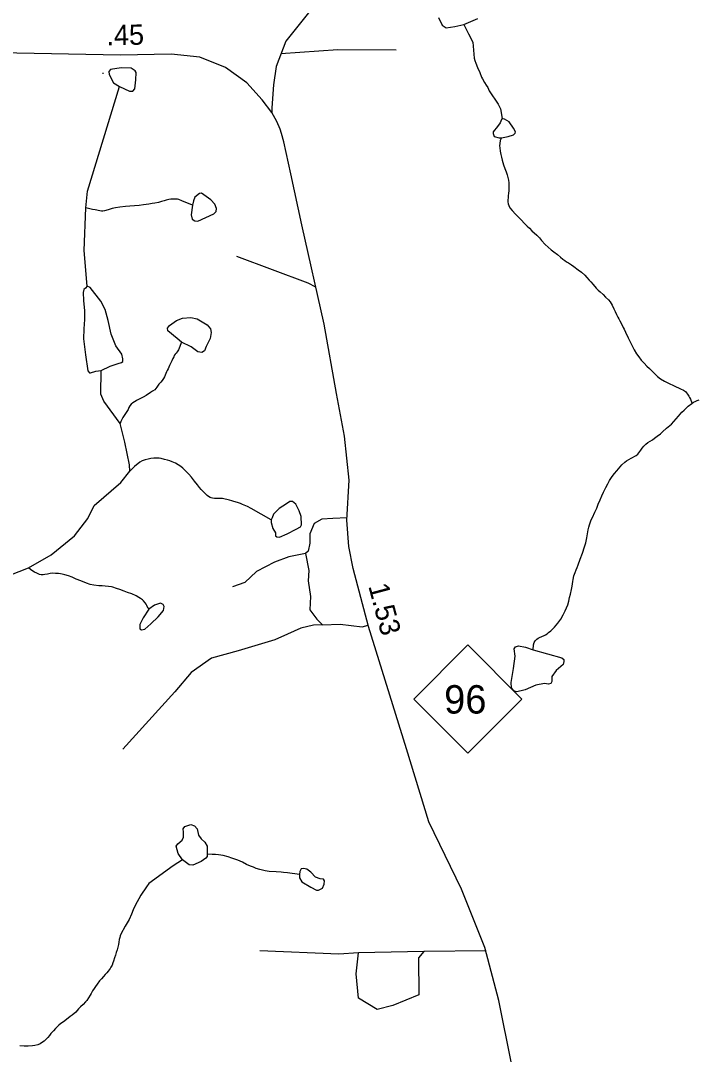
# Model space of a CAD drawing. Extents: x 2056842 to 2160602, y 826753 to 1016856.
# Drawn here: x 2131173 to 2135345, y 851982 to 858350 of the extents above; entities that cross this region are included whole.
import ezdxf

# ---------------------------------------------------------------- set-up
doc = ezdxf.new("R2010")
doc.units = 0
for name, color, linetype in [('Exist Hydrographic Creek Single Shore', 7, 'Continuous'), ('Exist Hydrographic Misc Water Feature', 7, 'Continuous'), ('Exist Road Non-System Type 51', 7, 'Continuous'), ('Exist Road Primary NC Attributed', 7, 'Continuous'), ('Exist Road Primary NC Service Mileage Hundredths English Label', 7, 'Continuous'), ('Exist Road Primary NC Shield CELL', 7, 'Continuous'), ('Exist Road Primary NC Shield Number Label', 7, 'Continuous'), ('Exist Road Secondary Type 51 Attributed', 7, 'Continuous')]:
    doc.layers.add(name, color=color, linetype=linetype)

msp = doc.modelspace()

# ---------------------------------------------------------------- linework, layer by layer
at = {"layer": 'Exist Hydrographic Creek Single Shore'}
for points in [[(2131582.5, 856714.9), (2131563.8, 856934.7), (2131575.3, 857197.7), (2131583.8, 857298.6), (2131781.9, 857943.2)], [(2134137.6, 857747.4), (2134132.7, 857740.1), (2134125.4, 857719.4), (2134108.4, 857697.5), (2134081.6, 857665.9), (2134081.6, 857655), (2134088.9, 857636.7), (2134119.3, 857628.2), (2134134.1, 857627.6)], [(2134134.1, 857627.6), (2134125.9, 857611.4), (2134122.6, 857592.6), (2134121.4, 857579.5), (2134122.6, 857567.2), (2134125.7, 857546.6), (2134129, 857525.2), (2134132.7, 857508.7), (2134137.4, 857489.8), (2134141.5, 857475.7), (2134145.6, 857461.7), (2134153.2, 857439.4), (2134162, 857419.5), (2134168.1, 857399.8), (2134172.2, 857384.1), (2134176.3, 857367.6), (2134178.4, 857350.3), (2134178.6, 857338), (2134178.6, 857320), (2134178.8, 857303.5), (2134177.2, 857285.5), (2134175.1, 857271.7), (2134173.5, 857257.8), (2134171.4, 857245.5), (2134171.6, 857234), (2134173.7, 857221.7), (2134177.6, 857211.7), (2134185.6, 857196), (2134199.9, 857180.1), (2134220.2, 857158.4), (2134234.2, 857142.5), (2134250.4, 857126.5), (2134278.7, 857096.4), (2134290.6, 857084.7), (2134304.9, 857071.3), (2134321.1, 857055.4), (2134351.3, 857027.7), (2134367.5, 857011.7), (2134379.3, 856995.9), (2134401.7, 856971.7), (2134419.9, 856954.1), (2134439.8, 856938.1), (2134455.8, 856926.3), (2134478.2, 856908.6), (2134495.8, 856893.5), (2134510.6, 856880.1), (2134522.5, 856872.4), (2134534.4, 856864.8), (2134546.7, 856857.1), (2134564.9, 856845.3), (2134578.7, 856835.2), (2134604.9, 856815.7), (2134625.2, 856799.7), (2134645.5, 856782.1), (2134659.4, 856767.9), (2134673.4, 856752), (2134683.6, 856740.3), (2134697.6, 856724.4), (2134715.8, 856702.7), (2134727.9, 856690.2), (2134740.2, 856678.4), (2134758.5, 856662.5), (2134774.5, 856646.6), (2134792.3, 856629), (2134802.6, 856617.3), (2134814.9, 856597.4), (2134824.9, 856575), (2134833.1, 856557.6), (2134841.1, 856539.4), (2134849.3, 856523.6), (2134855.1, 856512), (2134861.8, 856501.2), (2134873.9, 856478), (2134881.9, 856459.8), (2134887.9, 856448.2), (2134896.1, 856430), (2134912.7, 856396), (2134924.6, 856372), (2134936.9, 856346.3), (2134949.2, 856322.3), (2134965.2, 856298.1), (2134979.3, 856279), (2134993.7, 856259), (2135010.7, 856239), (2135028.1, 856221.4), (2135044.1, 856207.1), (2135056.2, 856195.4), (2135078.4, 856173.6), (2135094.4, 856157.7), (2135112.6, 856144.2), (2135136.6, 856128.1), (2135165.9, 856113.6), (2135193, 856102.3), (2135209, 856094.6), (2135222.3, 856088.6), (2135235.2, 856082.6), (2135253.1, 856073.2), (2135265.2, 856064.8), (2135272.3, 856057.2), (2135278.1, 856049.7)], [(2131107.2, 854934.4), (2131221.3, 854978.5), (2131360.1, 855059.7), (2131504.7, 855176.5), (2131586.5, 855282.3), (2131625.4, 855363.7), (2131790.7, 855504.8), (2131845.4, 855574.1), (2131843, 855613.1), (2131813.8, 855754.1), (2131785, 855867.8), (2131684.6, 856004.7), (2131666.3, 856049.7), (2131668.8, 856194.4)], [(2134328.5, 854474), (2134329.1, 854483), (2134330.1, 854494.5), (2134331.4, 854505.1), (2134335.5, 854518.2), (2134341.6, 854529.5), (2134351.3, 854539.2), (2134358.8, 854544.7), (2134366.8, 854548.7), (2134382.2, 854555.8), (2134395.7, 854562), (2134405, 854566.8), (2134414.6, 854573.1), (2134422.6, 854579.5), (2134436.6, 854589.9), (2134460.1, 854614), (2134480.2, 854637.4), (2134497.7, 854662.5), (2134513.7, 854688.4), (2134525.1, 854714.3), (2134540.9, 854750.9), (2134546.9, 854773), (2134552.6, 854796.7), (2134558.4, 854817), (2134564.1, 854844.8), (2134568, 854866.9), (2134571.7, 854894.6), (2134573.7, 854907), (2134579.7, 854929), (2134587.5, 854949.3), (2134593.2, 854967.2), (2134599.2, 854981), (2134604.9, 854997.4), (2134618.6, 855033.1), (2134632.4, 855069.8), (2134643.9, 855107.3), (2134651.7, 855133.4), (2134659.4, 855163.6), (2134663.1, 855188.1), (2134666.8, 855213.4), (2134670.9, 855229.7), (2134675.2, 855244.4), (2134686.3, 855273.7), (2134694.1, 855290), (2134708.2, 855322.5), (2134719.9, 855346.1), (2134729.4, 855370.4), (2134741.1, 855398), (2134751.1, 855422.5), (2134760.9, 855444.4), (2134774.7, 855472.9), (2134788.4, 855497.2), (2134798.1, 855516.7), (2134814.1, 855540.9), (2134829.8, 855559.5), (2134843.6, 855577.3), (2134863.5, 855601.4), (2134873.3, 855613.5), (2134893.2, 855629.5), (2134903, 855637.5), (2134917.2, 855646.3), (2134930.9, 855654.2), (2134962.7, 855670.8), (2134972.6, 855678.8), (2134978.7, 855686.8), (2134984.7, 855696.5), (2134990.4, 855704.6), (2134998.4, 855716.7), (2135010.5, 855728.8), (2135022.2, 855740.9), (2135034.1, 855751.3), (2135047.8, 855759.2), (2135062, 855767.1), (2135075.9, 855777.5), (2135091.7, 855789.4), (2135111.4, 855805.4), (2135125.3, 855815.8), (2135149.3, 855838.3), (2135180.9, 855864.7), (2135208.6, 855896.9), (2135222.7, 855913.1), (2135244, 855937.2), (2135258.2, 855950.9), (2135269.9, 855963), (2135282, 855975), (2135304.3, 855991.8)], [(2135304.3, 855991.8), (2135315.6, 855999.8), (2135325.9, 856003.6), (2135337.6, 856009.9), (2135349.6, 856013.8)]]:
    msp.add_lwpolyline(points, dxfattribs=at)
at = {"layer": 'Exist Hydrographic Misc Water Feature'}
msp.add_line((2131677.8, 858026.8), (2131683.5, 858026.9), dxfattribs=at)
for points in [[(2133745, 858368.8), (2133768.1, 858321.4), (2133793.6, 858305.6), (2133845.9, 858312.9), (2133901.8, 858325.1)], [(2133901.8, 858325.1), (2133986.8, 858362.8)], [(2133901.8, 858325.1), (2133930.9, 858267.9), (2133956.5, 858218), (2133966, 858118.3), (2133969.9, 858104.3), (2133976.2, 858088.6), (2133985.4, 858062.2), (2133999, 858030.7), (2134010.9, 858002.6), (2134017.2, 857990.9), (2134029.1, 857968.6), (2134039.2, 857952.7), (2134049.4, 857937), (2134053.3, 857927), (2134057.6, 857917.1), (2134112, 857836.2), (2134126.6, 857807), (2134137.6, 857747.4)], [(2131781.9, 857943.2), (2131842.7, 857915.2), (2131863.4, 857915.2), (2131876.7, 857929.8), (2131881.6, 857985.8), (2131884, 858029.6), (2131878, 858041.7), (2131852.4, 858057.5), (2131791.7, 858060), (2131726, 858049), (2131715.1, 858036.9), (2131717.5, 858018.6), (2131745.5, 857967.5), (2131781.9, 857943.2)], [(2134134.1, 857627.6), (2134174, 857635.5), (2134208, 857646.4), (2134217.8, 857656.2), (2134219, 857665.9), (2134208, 857687.8), (2134181.3, 857726.7), (2134152.1, 857743.7), (2134137.6, 857747.4)], [(2132231.5, 857212.3), (2132164.4, 857240.2), (2132146.1, 857248.6), (2132138.5, 857250.6), (2132132.2, 857250.7), (2132116.4, 857250.3), (2132106.5, 857250.2), (2132096.7, 857249.6), (2132084.4, 857247.4), (2132076.6, 857246.2), (2132068.4, 857243.8), (2132056.3, 857239.9), (2132040.3, 857235.4), (2132022.3, 857229.2), (2131998.7, 857224.7), (2131982.5, 857222.7), (2131962.8, 857218.7), (2131946.6, 857216.7), (2131929, 857214.5), (2131902.9, 857212), (2131873, 857210), (2131844.9, 857207.4), (2131819.1, 857205.6), (2131783.2, 857201.3), (2131756.7, 857196.8), (2131736.6, 857192.6), (2131711, 857184.7), (2131689.3, 857178.6), (2131679, 857176.5), (2131671, 857176.5), (2131661.2, 857178.4), (2131631, 857183.8), (2131615, 857187.4), (2131575.3, 857197.7)], [(2132231.5, 857212.3), (2132223.1, 857153.9), (2132228, 857126), (2132245, 857116.2), (2132263.2, 857113.8), (2132313.1, 857138.1), (2132361.7, 857158.8), (2132377.5, 857173.4), (2132378.7, 857191.6), (2132369, 857219.6), (2132343.5, 857246.4), (2132286.3, 857286.5), (2132274.2, 857285.3), (2132246.2, 857263.4), (2132237.7, 857239.1), (2132231.5, 857212.3)], [(2131582.5, 856714.9), (2131571.5, 856701.5), (2131561.8, 856693), (2131557, 856674.8), (2131559.4, 856624.9), (2131565.5, 856561.7), (2131565.5, 856508.1), (2131561.8, 856451), (2131559.4, 856390.2), (2131571.5, 856290.5), (2131586.1, 856193.2), (2131597.1, 856181), (2131603.1, 856181), (2131636, 856190.7), (2131668.8, 856194.4)], [(2131668.8, 856194.4), (2131724.7, 856221.1), (2131773.3, 856238.2), (2131794, 856243), (2131801.3, 856250.3), (2131802.5, 856267.4), (2131796.4, 856295.3), (2131759.9, 856346.4), (2131729.6, 856418.2), (2131712.5, 856502.1), (2131693.1, 856570.2), (2131667.6, 856622.5), (2131601.9, 856705.2), (2131582.5, 856714.9)], [(2132163.8, 856369.5), (2132135.9, 856392.6), (2132078.7, 856438.8), (2132077.5, 856455.9), (2132089.7, 856471.7), (2132132.2, 856502.1), (2132169.9, 856517.9), (2132221, 856520.3), (2132259.8, 856513), (2132321.8, 856476.5), (2132341.3, 856451), (2132344.9, 856427.9), (2132338.8, 856392.6), (2132315.8, 856342.8), (2132304.8, 856316), (2132287.8, 856306.3), (2132264.7, 856309.9), (2132223.4, 856340.3), (2132163.8, 856369.5)], [(2132163.8, 856369.5), (2132144.5, 856322.1), (2132136.5, 856310), (2132130.9, 856301.9), (2132124.6, 856294.3), (2132118.6, 856286.3), (2132115.2, 856278.3), (2132109.6, 856267.8), (2132103.5, 856254.9), (2132097.1, 856241.7), (2132089.3, 856225.4), (2132085.6, 856215.8), (2132081.7, 856205.8), (2132075.6, 856193.8), (2132071.7, 856185.8), (2132061.8, 856165.4), (2132058.2, 856155.5), (2132052.2, 856145), (2132044.2, 856133.6), (2132036.2, 856123.1), (2132024.1, 856109.5), (2132016.3, 856098.9), (2132011, 856092.4), (2132004.4, 856083.6), (2131998.1, 856075.7), (2131984.7, 856066.8), (2131972.6, 856058.8), (2131963.2, 856052.6), (2131954, 856046.3), (2131945.2, 856040.7), (2131926.7, 856030.5), (2131915, 856024.1), (2131903.1, 856017.9), (2131891, 856012.4), (2131883.2, 856008.3), (2131873.2, 856002.1), (2131864.6, 855995.7), (2131854.1, 855987.5), (2131846.1, 855977.8), (2131839.4, 855967.4), (2131834, 855955.3), (2131825.8, 855941.5), (2131818.2, 855929.3), (2131814.3, 855923.7), (2131802.2, 855904.9), (2131795.1, 855892.6), (2131790.6, 855880.7), (2131785, 855867.8)], [(2135278.1, 856049.7), (2135283.4, 856042.3), (2135287.3, 856035.5), (2135291.4, 856028.9), (2135297, 856019), (2135299.6, 856011.6), (2135302.7, 856001.6), (2135304.3, 855991.8)], [(2132714.4, 855273.8), (2132592.7, 855344.2), (2132570.4, 855356.1), (2132549.5, 855365.3), (2132539.2, 855369.7), (2132527.3, 855374.8), (2132508.4, 855381.3), (2132486.3, 855387), (2132472.2, 855390.8), (2132458, 855395), (2132443.4, 855399.6), (2132432.4, 855402.1), (2132415.1, 855405.2), (2132396.5, 855406.3), (2132381.9, 855405.7), (2132366.1, 855406.9), (2132354.2, 855407.8), (2132346.3, 855409.9), (2132340.5, 855411.6), (2132330.5, 855417.6), (2132321.4, 855425), (2132312.2, 855433.3), (2132298.1, 855447.6), (2132284.5, 855461), (2132273.7, 855472.8), (2132261.8, 855489.6), (2132243.5, 855512.7), (2132224.9, 855537), (2132208.7, 855556.1), (2132190.4, 855574.7), (2132170.9, 855592.2), (2132158.4, 855602.2), (2132142.6, 855614), (2132126.2, 855623.3), (2132106.5, 855632), (2132092.2, 855637.4), (2132076.2, 855641.8), (2132058.4, 855647), (2132038.5, 855651.6), (2132026.4, 855653.5), (2132009.1, 855654.5), (2131992.9, 855654.1), (2131974.7, 855651.9), (2131958.5, 855649.1), (2131940.2, 855644.6), (2131921.8, 855637.7), (2131906.8, 855629.8), (2131874.2, 855603.7), (2131845.4, 855574.1)], [(2132714.4, 855273.8), (2132715.6, 855259.2), (2132726.6, 855221.5), (2132741.2, 855194.7), (2132742.4, 855176.5), (2132749.7, 855169.2), (2132766.7, 855167.9), (2132814.1, 855187.4), (2132868.8, 855216.6), (2132895.5, 855231.2), (2132901.6, 855243.3), (2132900.4, 855295.6), (2132888.2, 855330.9), (2132866.3, 855371), (2132845.7, 855386.9), (2132831.1, 855388.1), (2132809.2, 855373.5), (2132765.5, 855344.3), (2132729, 855309), (2132720.5, 855287.1), (2132714.4, 855273.8)], [(2131962.6, 854724.6), (2131957.1, 854732.3), (2131952.6, 854740.3), (2131950.5, 854746.3), (2131946.4, 854754.7), (2131939.8, 854763.8), (2131930.2, 854774.6), (2131922.4, 854781.4), (2131910.9, 854789.6), (2131901.5, 854796.4), (2131883.7, 854806), (2131857.6, 854818), (2131831.4, 854827.3), (2131809.8, 854835), (2131783.8, 854844.6), (2131763.5, 854852.5), (2131739.7, 854860.2), (2131731.5, 854862.3), (2131713.5, 854864.2), (2131693.6, 854866.4), (2131675.3, 854867.5), (2131655, 854868.2), (2131623.4, 854871.7), (2131601.3, 854877.1), (2131577.5, 854885.2), (2131543.3, 854898.9), (2131515, 854910.1), (2131490.8, 854920.6), (2131468.4, 854929.3), (2131445, 854936.1), (2131428.6, 854939.8), (2131418.8, 854941.7), (2131405.1, 854943.7), (2131387.8, 854944.7), (2131372, 854945.1), (2131354.6, 854944.1), (2131338.6, 854940), (2131322.8, 854937.1), (2131310.9, 854934.9), (2131300.1, 854935.3), (2131289, 854938.6), (2131273, 854946.3), (2131259.1, 854952.5), (2131247, 854958.4), (2131233.6, 854967.7), (2131221.3, 854978.5)], [(2131962.6, 854724.6), (2131926.8, 854671.8), (2131907.4, 854629.2), (2131907.4, 854603.7), (2131917.1, 854597.6), (2131937.8, 854601.2), (2131974.2, 854634.1), (2132020.4, 854677.8), (2132053.2, 854716.8), (2132055.7, 854741.1), (2132050.8, 854753.2), (2132035, 854761.8), (2131997.3, 854749.6), (2131962.6, 854724.6)], [(2134328.5, 854474), (2134504.6, 854423.7), (2134516.8, 854415.1), (2134518, 854401.8), (2134513.1, 854383.5), (2134470.6, 854345.8), (2134443.8, 854309.3), (2134443.8, 854278.9), (2134436.5, 854266.8), (2134423.2, 854261.9), (2134397.7, 854266.8), (2134345.4, 854257), (2134278.5, 854227.9), (2134254.2, 854220.6), (2134226.3, 854215.7), (2134209.3, 854221.8), (2134195.9, 854240), (2134193.5, 854272.9), (2134206.8, 854359.2), (2134216.6, 854434.6), (2134211.7, 854480.8), (2134219, 854491.8), (2134237.2, 854497.8), (2134281, 854490.5), (2134328.5, 854474)], [(2132170.1, 853180.8), (2132142.2, 853218.5), (2132130, 853263.4), (2132141, 853279.3), (2132166.5, 853301.2), (2132176.2, 853319.4), (2132176.2, 853351), (2132172.6, 853371.7), (2132183.5, 853386.3), (2132220, 853397.2), (2132244.3, 853388.7), (2132260.1, 853371.7), (2132268.6, 853332.8), (2132284.4, 853308.4), (2132306.3, 853289), (2132320.9, 853263.4), (2132321, 853215.7)], [(2132170.1, 853180.8), (2132111.8, 853143.1), (2131961.2, 853034.1), (2131947.2, 853013.9), (2131935.7, 852996.2), (2131925.7, 852981.8), (2131912.2, 852961.6), (2131900.1, 852939.5), (2131890.2, 852921.5), (2131876.5, 852895.5), (2131866.6, 852871.5), (2131856.2, 852844.3), (2131841, 852812.1), (2131816.8, 852772.3), (2131789.9, 852722.8), (2131786, 852712.1), (2131782.6, 852700.8), (2131780.5, 852688.6), (2131778.3, 852673.1), (2131774.6, 852658.2), (2131770.7, 852643), (2131767.2, 852626.5), (2131761.6, 852608.7), (2131757.1, 852592.3), (2131751.6, 852576.1), (2131745.2, 852556.3), (2131740.7, 852544.8), (2131735.6, 852531.8), (2131727.8, 852518), (2131723.1, 852510.2), (2131718, 852502), (2131712, 852494), (2131704.2, 852483.4), (2131694, 852473.6), (2131682.3, 852461.6), (2131670.6, 852447.1), (2131658.5, 852433.6), (2131644.8, 852414.9), (2131632.9, 852399.7), (2131624.9, 852387.5), (2131615.2, 852372.8), (2131607, 852356.6), (2131601.5, 852346.8), (2131591.5, 852329.3), (2131579.8, 852312.8), (2131571.6, 852304.7), (2131558, 852288.9), (2131541.8, 852274.3), (2131530.1, 852262.3), (2131512.3, 852242.2), (2131490.6, 852223.6), (2131478.7, 852214), (2131444.6, 852187.6), (2131436.8, 852181.5), (2131421.1, 852170.9), (2131407.1, 852161.6), (2131396.9, 852151), (2131387.6, 852141.5), (2131375.5, 852127), (2131367.7, 852118.9), (2131359.7, 852109.2), (2131351.5, 852098.6), (2131339.7, 852085), (2131327.8, 852073), (2131317.7, 852063.9), (2131302.1, 852052.1), (2131294.1, 852046.5), (2131278.1, 852040.4), (2131259.9, 852035.8), (2131245.9, 852033.4), (2131218.5, 852031.5), (2131194.5, 852033.1), (2131168.4, 852035)], [(2132321, 853215.7), (2132322.1, 853200.2), (2132313.6, 853189.3), (2132284.4, 853169.8), (2132232.1, 853146.7), (2132210.3, 853149.1), (2132170.1, 853180.8)], [(2132890.2, 853089.5), (2132816.4, 853099.4), (2132792, 853101.4), (2132776.2, 853103.4), (2132746.3, 853106.7), (2132702.2, 853108.1), (2132678.2, 853112.2), (2132646, 853120.3), (2132623.9, 853127.3), (2132606.3, 853134), (2132587.8, 853140.1), (2132563.8, 853151.4), (2132538, 853165.1), (2132509.9, 853177), (2132473.4, 853191.1), (2132449.6, 853197.9), (2132419.9, 853206.1), (2132391.6, 853209.9), (2132372.1, 853212.1), (2132351.4, 853213.2), (2132325.3, 853215.5), (2132321, 853215.7)], [(2132890.2, 853089.5), (2132890.2, 853068.9), (2132904.7, 853044.5), (2132959.4, 853011.7), (2132993.5, 852993.5), (2133006.8, 852993.5), (2133031.2, 853005.6), (2133042.1, 853029.9), (2133043.3, 853050.6), (2133037.2, 853060.4), (2133017.8, 853062.8), (2132988.6, 853073.7), (2132959.4, 853104.1), (2132935.1, 853122.4), (2132914.5, 853127.2), (2132899.9, 853123.6), (2132891.4, 853109), (2132890.2, 853089.5)]]:
    msp.add_lwpolyline(points, dxfattribs=at)
at = {"layer": 'Exist Road Non-System Type 51'}
for p, q in [((2133655.9, 852615.7), (2133253, 852607.3)), ((2134039.8, 852619), (2133655.9, 852615.7))]:
    msp.add_line(p, q, dxfattribs=at)
for points in [[(2132774, 858147.6), (2133125.8, 858172.9), (2133485.1, 858170.8)], [(2132989.9, 856708.4), (2132943, 856732.5), (2132504.8, 856896.7)], [(2133182.9, 855286.7), (2133095.7, 855282.8), (2133027.1, 855278.7), (2132979.4, 855251.6), (2132952.4, 855189.3), (2132952.4, 855131.1), (2132944, 855081.2), (2132927.4, 855066.7)], [(2132927.4, 855066.7), (2132823.6, 855045.9), (2132736.3, 855014.7), (2132624.2, 854956.5), (2132553.6, 854887.9), (2132476.7, 854860.9)], [(2132927.4, 855066.7), (2132948.2, 854962.7), (2132944, 854898.3), (2132956.5, 854802.7), (2132952.4, 854719.6), (2132996, 854663.4), (2133031.3, 854628.1)], [(2133031.3, 854628.1), (2133139.3, 854632.3), (2133276.4, 854615.6), (2133312, 854626.2)], [(2133031.3, 854628.1), (2132976.8, 854625.5), (2132897.8, 854607.8), (2132815.8, 854569.4), (2132738.9, 854536.1), (2132512.6, 854468.6), (2132349, 854423.4), (2132223.3, 854335), (2132121.6, 854215.5), (2131801.2, 853861.7)], [(2133253, 852607.3), (2133132.5, 852599), (2132645.5, 852618.8)], [(2133655.9, 852615.7), (2133622.7, 852576.2), (2133624.8, 852347.5), (2133464.9, 852283.1), (2133367.2, 852258.2), (2133253, 852326.8), (2133238.5, 852478.5), (2133253, 852607.3)]]:
    msp.add_lwpolyline(points, dxfattribs=at)
at = {"layer": 'Exist Road Primary NC Attributed'}
for points in [[(2132718.8, 857784.3), (2132660.5, 857862), (2132565.5, 857966.6), (2132434.4, 858061.6), (2132276.7, 858124.4), (2132099, 858142.5), (2131787.3, 858136.7), (2131041.5, 858151), (2130735.6, 858156.7), (2130598.7, 858173.8), (2130497.1, 858207.1)], [(2134194, 851925.4), (2134117.1, 852314.2), (2134031.6, 852639.4), (2133886.2, 852999.7), (2133686.7, 853414.3), (2133548.9, 853864), (2133314.2, 854617.9), (2133219.2, 854975.4), (2133194.5, 855110.4), (2133182.1, 855273), (2133195.4, 855518.3), (2133166.9, 855790.2), (2133116.6, 856053.6), (2133040.6, 856479.6), (2132904.7, 857092.8), (2132836.3, 857406.6), (2132793.1, 857602.4), (2132779.1, 857653.7), (2132769.9, 857680.4), (2132750.5, 857728.3), (2132718.8, 857784.3)]]:
    msp.add_lwpolyline(points, dxfattribs=at)
at = {"layer": 'Exist Road Primary NC Shield CELL'}
msp.add_lwpolyline([(2133593.2, 854170.8), (2133926.2, 854503.8), (2134259.1, 854170.8), (2133926.2, 853837.8)], close=True, dxfattribs=at)
at = {"layer": 'Exist Road Secondary Type 51 Attributed'}
msp.add_lwpolyline([(2134102.8, 861080.3), (2134162.6, 860667.7), (2134177.9, 860471.8), (2134154.1, 860286.4), (2134100.9, 860111.5), (2133998.3, 859898.5), (2133586.9, 859281.5), (2133082.4, 858573.2), (2132805.7, 858223.3), (2132747, 858066.4), (2132729.9, 857954.2), (2132719.6, 857812), (2132718.8, 857784.3)], dxfattribs=at)

# ---------------------------------------------------------------- texts
at = {"layer": 'Exist Road Primary NC Service Mileage Hundredths English Label'}
for s, rotation, p in [('.45', 1.04867, (2131701.5, 858197.7)), ('1.53', 284.88382, (2133312.7, 854866.9))]:
    msp.add_text(s, height=125, rotation=rotation, dxfattribs=at).set_placement(p)
at = {"layer": 'Exist Road Primary NC Shield Number Label'}
msp.add_text('96', height=175, dxfattribs=at).set_placement((2133780.3, 854081.1))

doc.saveas('drawing.dxf')
